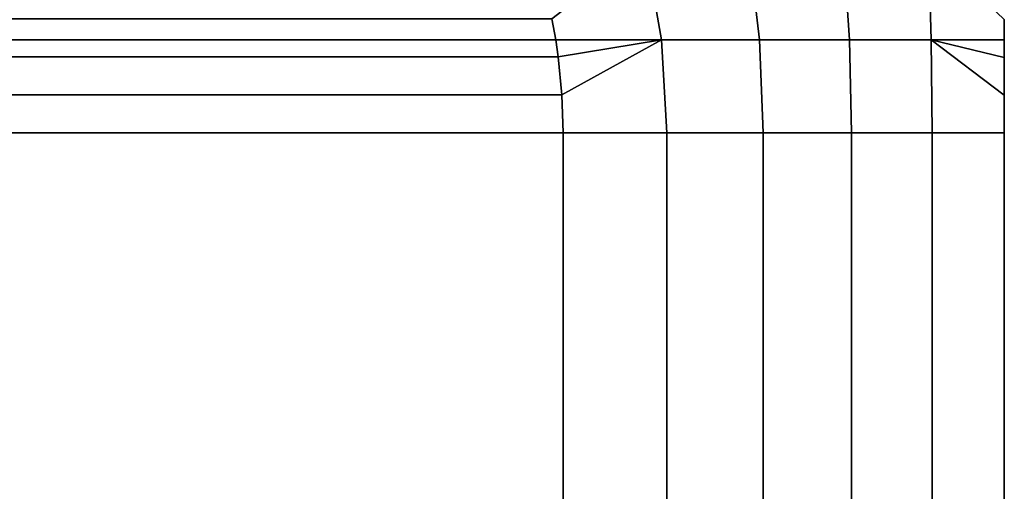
# Model space of a CAD drawing. Header units: metres. Extents: x -109 to 109, y -100 to 58.
# Tile 593 of 642: x 84.77 to 88.5, y 21.64 to 23.43. Entities that reach past the tile are written whole.
import ezdxf

# ---------------------------------------------------------------- set-up
doc = ezdxf.new("R2010")
doc.units = ezdxf.units.M
doc.layers.add('solid_21_062_100_XXX', color=7, linetype='CONTINUOUS')

msp = doc.modelspace()

# ---------------------------------------------------------------- linework, layer by layer
at = {"layer": 'solid_21_062_100_XXX'}
for points in [[(86.787704, 23.432775, 7.916797), (86.801956, 23.353024, 7.908571), (87.20195, 23.353065, 7.358255), (87.140221, 23.704718, 7.381768)], [(86.78775, 23.432558, -7.916772), (87.140228, 23.704718, -7.381757), (87.20195, 23.353065, -7.358254), (86.801949, 23.353029, -7.908572)], [(87.140221, 23.704718, 7.381768), (87.20195, 23.353065, 7.358255), (87.57325, 23.353065, 6.786667), (87.53183, 23.704718, 6.782587)], [(87.140228, 23.704718, -7.381757), (87.531837, 23.704718, -6.782579), (87.57325, 23.353065, -6.786666), (87.20195, 23.353065, -7.358254)], [(87.88974, 23.704718, 6.162683), (87.53183, 23.704718, 6.782587), (87.57325, 23.353065, 6.786667), (87.914047, 23.353065, 6.196387)], [(87.531837, 23.704718, -6.782579), (87.88974, 23.704718, -6.162679), (87.914047, 23.353065, -6.196387), (87.57325, 23.353065, -6.786666)], [(88.212845, 23.704718, -5.52395), (88.223404, 23.353065, -5.58904), (87.914047, 23.353065, -6.196387), (87.88974, 23.704718, -6.162679)], [(88.212845, 23.704718, 5.523952), (87.88974, 23.704718, 6.162683), (87.914047, 23.353065, 6.196387), (88.223404, 23.353065, 5.589041)], [(88.5, 23.429289, -4.951806), (88.5, 23.352993, -4.967475), (88.223404, 23.353065, -5.58904), (88.212845, 23.704718, -5.52395)], [(88.5, 23.429661, 4.95172), (88.212845, 23.704718, 5.523952), (88.223404, 23.353065, 5.589041), (88.5, 23.35301, 4.967472)], [(78.212296, 23.432779, 12.867812), (78.198051, 23.353027, 12.876038), (86.801956, 23.353024, 7.908571), (86.787704, 23.432775, 7.916797)], [(86.78775, 23.432558, -7.916772), (86.801949, 23.353029, -7.908572), (78.198051, 23.353027, -12.876038), (78.212273, 23.432655, -12.867826)], [(88.5, 23.429661, 4.95172), (88.5, 23.35301, 4.967472), (88.5, 23.352993, -4.967475), (88.5, 23.429289, -4.951806)], [(86.801949, 23.353029, -7.908572), (86.811363, 23.288303, -7.903138), (78.188644, 23.28834, -12.881469), (78.198051, 23.353027, -12.876038)], [(78.198051, 23.353027, 12.876038), (78.188652, 23.288427, 12.881463), (86.811356, 23.288389, 7.903144), (86.801956, 23.353024, 7.908571)], [(86.811363, 23.288303, -7.903138), (86.801949, 23.353029, -7.908572), (87.20195, 23.353065, -7.358254)], [(87.20195, 23.353065, 7.358255), (86.801956, 23.353024, 7.908571), (86.811356, 23.288389, 7.903144)], [(87.20195, 23.353065, 7.358255), (86.811356, 23.288389, 7.903144), (86.825455, 23.14403, 7.895002)], [(86.825455, 23.144024, -7.895002), (86.811363, 23.288303, -7.903138), (87.20195, 23.353065, -7.358254)], [(86.825455, 23.144024, -7.895002), (87.20195, 23.353065, -7.358254), (87.222878, 23, -7.349827), (86.830124, 23, -7.892305)], [(86.825455, 23.14403, 7.895002), (86.830124, 23, 7.892305), (87.222878, 23, 7.349827), (87.20195, 23.353065, 7.358255)], [(87.20195, 23.353065, -7.358254), (87.57325, 23.353065, -6.786666), (87.587166, 23, -6.787843), (87.222878, 23, -7.349827)], [(87.20195, 23.353065, 7.358255), (87.222878, 23, 7.349827), (87.587166, 23, 6.787843), (87.57325, 23.353065, 6.786667)], [(87.57325, 23.353065, -6.786666), (87.914047, 23.353065, -6.196387), (87.922028, 23, -6.207843), (87.587166, 23, -6.787843)], [(87.914047, 23.353065, 6.196387), (87.57325, 23.353065, 6.786667), (87.587166, 23, 6.787843), (87.922028, 23, 6.207843)], [(88.223404, 23.353065, -5.58904), (88.226578, 23, -5.611368), (87.922028, 23, -6.207843), (87.914047, 23.353065, -6.196387)], [(88.223404, 23.353065, 5.589041), (87.914047, 23.353065, 6.196387), (87.922028, 23, 6.207843), (88.226578, 23, 5.611368)], [(88.5, 23.142778, -4.994698), (88.5, 23, -5), (88.226578, 23, -5.611368), (88.223404, 23.353065, -5.58904)], [(88.223404, 23.353065, -5.58904), (88.5, 23.285946, -4.978687), (88.5, 23.142778, -4.994698)], [(88.223404, 23.353065, -5.58904), (88.5, 23.352993, -4.967475), (88.5, 23.285946, -4.978687)], [(88.5, 23.142977, 4.994683), (88.223404, 23.353065, 5.589041), (88.226578, 23, 5.611368), (88.5, 23, 5)], [(88.5, 23.286291, 4.978635), (88.5, 23.35301, 4.967472), (88.223404, 23.353065, 5.589041)], [(88.5, 23.142977, 4.994683), (88.5, 23.286291, 4.978635), (88.223404, 23.353065, 5.589041)], [(88.5, 23.35301, 4.967472), (88.5, 23.286291, 4.978635), (88.5, 23.285946, -4.978687), (88.5, 23.352993, -4.967475)], [(78.188652, 23.288427, 12.881463), (78.174545, 23.14407, 12.889606), (86.825455, 23.14403, 7.895002), (86.811356, 23.288389, 7.903144)], [(86.811363, 23.288303, -7.903138), (86.825455, 23.144024, -7.895002), (78.174545, 23.144024, -12.889607), (78.188644, 23.28834, -12.881469)], [(88.5, 23.286291, 4.978635), (88.5, 23.142977, 4.994683), (88.5, 23.142778, -4.994698), (88.5, 23.285946, -4.978687)], [(78.174545, 23.14407, 12.889606), (78.169876, 23, 12.892304), (86.830124, 23, 7.892305), (86.825455, 23.14403, 7.895002)], [(86.825455, 23.144024, -7.895002), (86.830124, 23, -7.892305), (78.169876, 23, -12.892304), (78.174545, 23.144024, -12.889607)], [(88.5, 23.142977, 4.994683), (88.5, 23, 5), (88.5, 23, -5), (88.5, 23.142778, -4.994698)], [(78.169876, 15, -12.892304), (78.169876, 23, -12.892304), (86.830124, 23, -7.892305), (86.830124, 15, -7.892305)], [(86.830124, 15, 7.892305), (86.830124, 23, 7.892305), (78.169876, 23, 12.892304), (78.169876, 15, 12.892304)], [(87.222878, 15, -7.349827), (86.830124, 15, -7.892305), (86.830124, 23, -7.892305), (87.222878, 23, -7.349827)], [(86.830124, 15, 7.892305), (87.222878, 15, 7.349827), (87.222878, 23, 7.349827), (86.830124, 23, 7.892305)], [(87.587166, 15, -6.787843), (87.222878, 15, -7.349827), (87.222878, 23, -7.349827), (87.587166, 23, -6.787843)], [(87.222878, 15, 7.349827), (87.587166, 15, 6.787843), (87.587166, 23, 6.787843), (87.222878, 23, 7.349827)], [(87.922028, 15, -6.207843), (87.587166, 15, -6.787843), (87.587166, 23, -6.787843), (87.922028, 23, -6.207843)], [(87.587166, 15, 6.787843), (87.922028, 15, 6.207843), (87.922028, 23, 6.207843), (87.587166, 23, 6.787843)], [(88.226578, 15, -5.611368), (87.922028, 15, -6.207843), (87.922028, 23, -6.207843), (88.226578, 23, -5.611368)], [(87.922028, 15, 6.207843), (88.226578, 15, 5.611368), (88.226578, 23, 5.611368), (87.922028, 23, 6.207843)], [(88.5, 15, -5), (88.226578, 15, -5.611368), (88.226578, 23, -5.611368), (88.5, 23, -5)], [(88.226578, 15, 5.611368), (88.5, 15, 5), (88.5, 23, 5), (88.226578, 23, 5.611368)], [(88.5, 23, 5), (88.5, 15, 5), (88.5, 15, -5), (88.5, 23, -5)]]:
    msp.add_3dface(points, dxfattribs=at)

doc.saveas('drawing.dxf')
